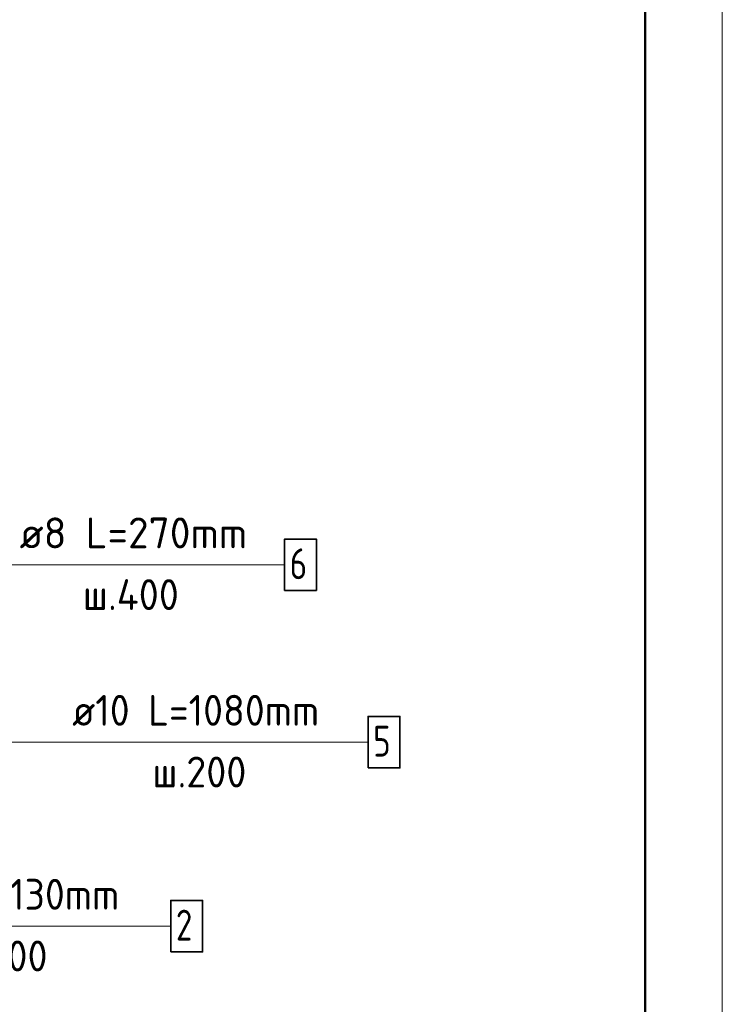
# Model space of a CAD drawing. Header units: millimetres. Extents: x -49773 to 2322955, y -3321 to 58485.
# Tile 275 of 580: x 1106549 to 1111108, y 5815 to 12201. Entities that reach past the tile are written whole.
import ezdxf

# ---------------------------------------------------------------- set-up
doc = ezdxf.new("R2010")
doc.units = ezdxf.units.MM
for name, color, linetype, lineweight in [('Standard', 7, 'Continuous', 25), ('Арм.стержн. Арматура края', 96, 'Continuous', 35), ('Арм.стержн. вертикальными 1', 22, 'Continuous', 35)]:
    doc.layers.add(name, color=color, linetype=linetype, lineweight=lineweight)
doc.layers.add('Арм.стержн.Стяжки', color=7, linetype='Continuous', lineweight=35, true_color=0x501e0f)
doc.styles.add('ISOCPEUR', font='txt')

msp = doc.modelspace()

# ---------------------------------------------------------------- linework, layer by layer
at = {"layer": 'Standard', "color": 7, "linetype": 'Continuous', "lineweight": 13, "transparency": 33554687}
msp.add_lwpolyline([(1051708.1, -2413.2), (1111108.1, -2413.2), (1111108.1, 39586.8), (1051708.1, 39586.8), (1051708.1, -2413.2)], close=True, dxfattribs=at)
at = {"layer": 'Standard', "color": 7, "linetype": 'Continuous', "lineweight": 50, "transparency": 33554687}
msp.add_lwpolyline([(1053708.1, 39086.8), (1110608.1, 39086.8), (1110608.1, -1913.2), (1053708.1, -1913.2), (1053708.1, 39086.8)], close=True, dxfattribs=at)
at = {"layer": 'Арм.стержн. Арматура края', "color": 7, "linetype": 'Continuous', "lineweight": 13, "transparency": 33554687}
for q in [(1106410.7, 7514.8), (1108809.1, 7514.8)]:
    msp.add_line((1106789.1, 7514.8), q, dxfattribs=at)
at = {"layer": 'Арм.стержн. Арматура края', "color": 7, "linetype": 'Continuous', "lineweight": 35, "transparency": 33554687}
msp.add_lwpolyline([(1108809.1, 7348.2), (1109015.7, 7348.2), (1109015.7, 7681.5), (1108809.1, 7681.5), (1108809.1, 7348.2)], dxfattribs=at)
at = {"layer": 'Арм.стержн. вертикальными 1', "color": 7, "linetype": 'Continuous', "lineweight": 13, "transparency": 33554687}
msp.add_line((1105489, 6321.7), (1107529, 6321.7), dxfattribs=at)
at = {"layer": 'Арм.стержн. вертикальными 1', "color": 7, "linetype": 'Continuous', "lineweight": 35, "transparency": 33554687}
msp.add_lwpolyline([(1107529, 6155), (1107735.7, 6155), (1107735.7, 6488.3), (1107529, 6488.3), (1107529, 6155)], dxfattribs=at)
at = {"layer": 'Арм.стержн.Стяжки', "color": 7, "linetype": 'Continuous', "lineweight": 13, "transparency": 33554687}
msp.add_line((1106447.8, 8665.4), (1108267.8, 8665.4), dxfattribs=at)
at = {"layer": 'Арм.стержн.Стяжки', "color": 7, "linetype": 'Continuous', "lineweight": 35, "transparency": 33554687}
msp.add_lwpolyline([(1108267.8, 8498.7), (1108474.5, 8498.7), (1108474.5, 8832.1), (1108267.8, 8832.1), (1108267.8, 8498.7)], dxfattribs=at)

# ---------------------------------------------------------------- texts
at = {"layer": 'Арм.стержн. Арматура края', "color": 7, "linetype": 'Continuous', "lineweight": 25, "transparency": 33554687, "char_height": 200, "attachment_point": 7, "style": 'ISOCPEUR'}
for s, insert, width in [('\\W0.94;ø10 L=1080mm ', (1106889.1, 7621.5), 1913.078), ('\\W0.78;5', (1108842.4, 7421.5), 217.601), ('\\W0.95;ш.200 ', (1107409.1, 7221.5), 874.662)]:
    msp.add_mtext(s, dxfattribs=dict(at, insert=insert, width=width))
at = {"layer": 'Арм.стержн. вертикальными 1', "color": 7, "linetype": 'Continuous', "lineweight": 25, "transparency": 33554687, "char_height": 200, "attachment_point": 7, "style": 'ISOCPEUR'}
for s, insert, width in [('\\W0.94;ø10 L=4130mm ', (1105589, 6428.3), 1933.174), ('\\W0.78;2', (1107562.3, 6228.3), 217.611), ('\\W0.95;ш.200 ', (1106119, 6028.3), 874.662)]:
    msp.add_mtext(s, dxfattribs=dict(at, insert=insert, width=width))
at = {"layer": 'Арм.стержн.Стяжки', "color": 7, "linetype": 'Continuous', "lineweight": 25, "transparency": 33554687, "char_height": 200, "attachment_point": 7, "style": 'ISOCPEUR'}
for s, insert, width in [('\\W0.98;ø8 L=270mm ', (1106547.8, 8772.1), 1716.835), ('\\W0.78;6', (1108301.1, 8572.1), 217.601), ('\\W0.95;ш.400 ', (1106957.8, 8372.1), 894.828)]:
    msp.add_mtext(s, dxfattribs=dict(at, insert=insert, width=width))

doc.saveas('drawing.dxf')
